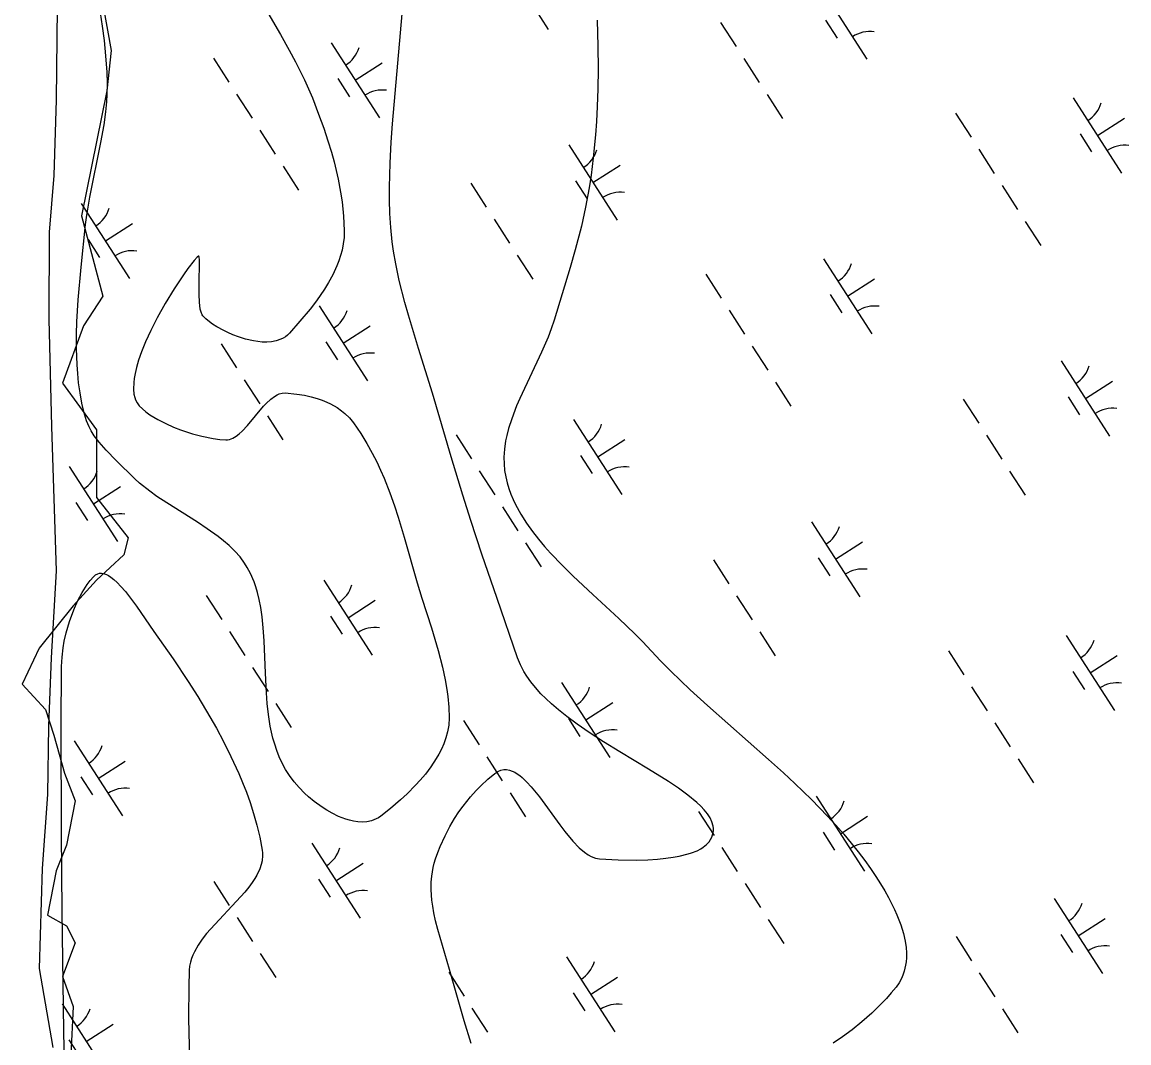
# Model space of a CAD drawing. Extents: x 3937982 to 3958556, y 219448 to 241894.
# Drawn here: x 3949332 to 3949952, y 231475 to 232047 of the extents above; entities that cross this region are included whole.
import ezdxf

# ---------------------------------------------------------------- set-up
doc = ezdxf.new("R2010")
doc.units = 0
for name, color, linetype in [('V-RIVR-EDGE', 7, 'Continuous'), ('V-SITE-VEGE', 7, 'Continuous'), ('V-WETL-SWMP', 7, 'Continuous')]:
    doc.layers.add(name, color=color, linetype=linetype)

msp = doc.modelspace()

# ---------------------------------------------------------------- linework, layer by layer
at = {"layer": 'V-RIVR-EDGE'}
for points in [[(3949363.135, 232137.045), (3949382.13, 232031.383), (3949379.756, 232008.826), (3949365.509, 231938.781), (3949377.381, 231893.667), (3949366.696, 231877.046), (3949354.824, 231844.991), (3949373.819, 231818.872), (3949373.819, 231780.882)], [(3949373.819, 231780.953), (3949391.628, 231758.324), (3949389.253, 231748.827), (3949373.819, 231734.58), (3949360.76, 231720.334), (3949341.765, 231696.589), (3949332.267, 231676.407), (3949345.326, 231662.16), (3949350.075, 231647.914), (3949356.011, 231626.544), (3949361.947, 231611.11), (3949357.199, 231586.179), (3949351.262, 231571.932), (3949346.514, 231547.001), (3949357.199, 231541.065), (3949361.947, 231531.567), (3949354.824, 231512.571), (3949360.76, 231495.951), (3949359.573, 231468.645)]]:
    msp.add_lwpolyline(points, dxfattribs=at)
at = {"layer": 'V-SITE-VEGE'}
for points in [[(3949625.399, 231668.384), (3949622.739, 231671.061), (3949620.549, 231673.441), (3949617.064, 231677.684), (3949614.76, 231680.941), (3949613.222, 231683.421), (3949611.239, 231687.212), (3949609.672, 231691.082), (3949598.226, 231724.301), (3949589.743, 231749.291), (3949583.53, 231768.108), (3949578.991, 231782.278), (3949572.442, 231803.645), (3949562.095, 231839.481), (3949554.237, 231864.433), (3949548.533, 231883.158), (3949546.561, 231890.197), (3949543.458, 231902.557), (3949541.499, 231911.867), (3949540.276, 231918.881), (3949539.518, 231924.159), (3949538.664, 231932.11), (3949538.187, 231940.107), (3949538.009, 231947.717), (3949537.988, 231954.857), (3949538.291, 231968.257), (3949538.865, 231979.992), (3949539.549, 231990.267), (3949547.049, 232075.418)], [(3949461.493, 232067.058), (3949476.997, 232040.32), (3949481.859, 232031.603), (3949485.369, 232025.003), (3949490.323, 232014.972), (3949492.623, 232009.891), (3949494.784, 232004.756), (3949498.292, 231995.749), (3949501.173, 231987.735), (3949503.514, 231980.647), (3949505.4, 231974.401), (3949506.91, 231968.91), (3949509.191, 231959.272), (3949510.568, 231952.043), (3949511.393, 231946.632), (3949512.261, 231938.546), (3949512.654, 231930.528), (3949512.538, 231926.613), (3949512.102, 231922.971), (3949511.428, 231919.586), (3949510.576, 231916.436), (3949509.599, 231913.508), (3949508.536, 231910.782), (3949506.191, 231905.735), (3949503.805, 231901.385), (3949501.499, 231897.633), (3949497.059, 231891.207), (3949493.465, 231886.503), (3949487.804, 231879.65), (3949482.018, 231873.062), (3949480.89, 231871.943), (3949479.7, 231871.007), (3949478.461, 231870.231), (3949477.189, 231869.598), (3949474.535, 231868.687), (3949471.854, 231868.183), (3949469.208, 231867.999), (3949466.634, 231868.054), (3949464.16, 231868.288), (3949461.805, 231868.656), (3949457.354, 231869.689), (3949453.498, 231870.901), (3949450.209, 231872.15), (3949447.436, 231873.359), (3949445.116, 231874.483), (3949441.364, 231876.545), (3949438.863, 231878.126), (3949437.2, 231879.306), (3949435.091, 231881.026), (3949433.507, 231882.638), (3949433.106, 231883.214), (3949432.465, 231884.696), (3949432.012, 231886.47), (3949431.496, 231890.439), (3949431.302, 231894.619), (3949431.363, 231902.418), (3949431.625, 231911.052), (3949431.617, 231914.063), (3949431.457, 231915.66), (3949431.253, 231916.149), (3949430.956, 231916.162), (3949430.298, 231915.609), (3949428.521, 231913.667), (3949425.1, 231909.268), (3949422.565, 231905.711), (3949417.31, 231897.758), (3949412.388, 231889.64), (3949407.955, 231881.673), (3949404.291, 231874.448), (3949401.38, 231868.079), (3949399.148, 231862.564), (3949397.493, 231857.851), (3949396.314, 231853.857), (3949395.513, 231850.495), (3949395.005, 231847.668), (3949394.722, 231845.299), (3949394.612, 231841.653), (3949394.87, 231838.926), (3949395.284, 231837.043), (3949395.724, 231835.731), (3949396.607, 231833.935), (3949397.764, 231832.356), (3949399.578, 231830.545), (3949401.61, 231828.868), (3949403.775, 231827.328), (3949406.003, 231825.915), (3949408.252, 231824.624), (3949412.794, 231822.318), (3949417.042, 231820.444), (3949420.89, 231818.935), (3949427.738, 231816.637), (3949432.811, 231815.249), (3949439.139, 231813.928)], [(3949464.047, 231727.727), (3949463.083, 231730.986), (3949462.116, 231733.763), (3949460.117, 231738.447), (3949458.342, 231741.799), (3949456.84, 231744.22), (3949454.297, 231747.687), (3949451.38, 231750.943), (3949448.192, 231753.985), (3949445.042, 231756.688), (3949441.97, 231759.117), (3949435.94, 231763.438), (3949430.456, 231767.049), (3949413.214, 231777.893), (3949407.762, 231781.557), (3949403.781, 231784.432), (3949398.036, 231789.026), (3949395.296, 231791.477), (3949384.949, 231801.615), (3949379.258, 231807.407), (3949375.318, 231811.953), (3949372.676, 231815.537), (3949370.916, 231818.347), (3949369.741, 231820.532), (3949368.254, 231823.955), (3949367.128, 231827.567), (3949365.723, 231833.806), (3949364.674, 231839.671), (3949363.908, 231845.182), (3949363.37, 231850.36), (3949363.007, 231855.221), (3949362.669, 231864.351), (3949362.692, 231872.351), (3949362.915, 231879.353), (3949363.665, 231891.602), (3949365.328, 231909.928), (3949367.752, 231933.824), (3949368.5, 231939.157), (3949370.224, 231949.161), (3949376.424, 231979.795), (3949378.115, 231989.638), (3949379.104, 231997.015), (3949379.645, 232002.546), (3949379.915, 232006.694), (3949380.071, 232012.909), (3949379.893, 232019.123), (3949379.215, 232028.273), (3949378.328, 232036.846), (3949377.304, 232044.879), (3949376.194, 232052.407)], [(3949654.143, 232048.291), (3949654.583, 232033.717), (3949654.7, 232020.956), (3949654.564, 232009.8), (3949654.247, 232000.056), (3949653.803, 231991.547), (3949653.278, 231984.123), (3949652.027, 231971.179), (3949650.796, 231961.527), (3949649.696, 231954.32), (3949647.747, 231943.578), (3949645.416, 231932.923), (3949641.988, 231919.639)], [(3949641.988, 231919.639), (3949639.157, 231909.747), (3949630.097, 231880.246), (3949628.473, 231875.376), (3949626.744, 231870.817), (3949623.093, 231862.287), (3949610.924, 231836.368), (3949609.15, 231832.235), (3949606.379, 231825.028), (3949604.657, 231819.646), (3949603.608, 231815.621), (3949602.977, 231812.611), (3949602.312, 231808.107), (3949602.017, 231803.622), (3949602.078, 231799.776), (3949602.42, 231796.098), (3949603.002, 231792.579), (3949603.79, 231789.206), (3949604.755, 231785.977), (3949605.871, 231782.88), (3949607.112, 231779.906), (3949608.46, 231777.053), (3949611.45, 231771.595), (3949614.672, 231766.555), (3949618.02, 231761.89), (3949621.422, 231757.573), (3949624.811, 231753.563), (3949628.147, 231749.835), (3949634.748, 231742.923), (3949640.81, 231736.945), (3949651.81, 231726.601), (3949666.347, 231713.156), (3949675.329, 231704.53), (3949679.614, 231700.208), (3949689.696, 231689.528), (3949695.391, 231683.751), (3949706.258, 231673.283), (3949715.916, 231664.428), (3949750.11, 231634.293), (3949758.582, 231626.652), (3949764.874, 231620.816), (3949774.18, 231611.831), (3949783.285, 231602.488), (3949787.873, 231597.495), (3949792.303, 231592.443), (3949796.499, 231587.419), (3949800.417, 231582.495), (3949804.023, 231577.724), (3949807.313, 231573.136), (3949810.278, 231568.757), (3949812.932, 231564.598), (3949815.287, 231560.672), (3949817.36, 231556.971), (3949820.731, 231550.246), (3949822.075, 231547.204), (3949824.235, 231541.552), (3949825.706, 231536.678), (3949826.637, 231532.491), (3949827.162, 231528.901), (3949827.375, 231525.829), (3949827.371, 231523.196), (3949827.211, 231520.943), (3949826.947, 231519.007), (3949826.199, 231515.72), (3949825.388, 231513.343), (3949824.635, 231511.61), (3949823.258, 231509.101), (3949821.581, 231506.709), (3949818.929, 231503.461), (3949816.238, 231500.397), (3949813.518, 231497.499), (3949807.958, 231492.08), (3949802.412, 231487.216), (3949796.95, 231482.83), (3949791.613, 231478.858), (3949786.443, 231475.248)], [(3949439.139, 231813.928), (3949442.881, 231813.42), (3949446.275, 231813.201), (3949447.327, 231813.258), (3949448.343, 231813.457), (3949450.301, 231814.208), (3949452.128, 231815.306), (3949453.83, 231816.629), (3949455.421, 231818.083), (3949458.395, 231821.245), (3949467.496, 231832.091), (3949468.967, 231833.668), (3949471.553, 231836.11), (3949473.509, 231837.59), (3949474.984, 231838.463), (3949476.096, 231838.962), (3949477.773, 231839.433), (3949479.465, 231839.54), (3949486.112, 231838.897), (3949490.276, 231838.196), (3949494.04, 231837.344), (3949497.368, 231836.392), (3949500.272, 231835.389), (3949502.781, 231834.367), (3949504.936, 231833.355), (3949508.569, 231831.309), (3949511.141, 231829.527), (3949512.968, 231828.044), (3949515.503, 231825.568), (3949517.76, 231822.777), (3949521.821, 231816.78), (3949525.278, 231811.148), (3949528.238, 231805.859), (3949530.785, 231800.89), (3949532.991, 231796.225), (3949534.916, 231791.842), (3949538.193, 231783.597), (3949540.767, 231776.353), (3949542.84, 231769.992), (3949546.193, 231758.789), (3949553.424, 231733.245), (3949556.058, 231724.604), (3949561.409, 231707.921), (3949565.202, 231695.326), (3949567.666, 231685.862), (3949569.19, 231678.766), (3949570.105, 231673.447), (3949570.646, 231669.466), (3949571.188, 231663.504), (3949571.377, 231657.561), (3949571.131, 231653.512), (3949570.484, 231649.752), (3949569.538, 231646.262), (3949568.374, 231643.028), (3949567.062, 231640.036), (3949565.649, 231637.267), (3949564.178, 231634.709), (3949561.084, 231630.015), (3949558.061, 231626.034), (3949555.218, 231622.655), (3949552.607, 231619.785), (3949547.833, 231614.981), (3949544.147, 231611.573), (3949538.566, 231606.803), (3949533.079, 231602.488), (3949531.803, 231601.618), (3949530.513, 231600.909), (3949527.877, 231599.897), (3949525.262, 231599.361), (3949522.702, 231599.195), (3949520.224, 231599.318), (3949517.848, 231599.662), (3949515.585, 231600.172), (3949513.441, 231600.805), (3949509.394, 231602.361), (3949505.861, 231604.075), (3949502.808, 231605.81), (3949500.186, 231607.483), (3949495.761, 231610.705), (3949492.625, 231613.31), (3949490.403, 231615.341), (3949487.315, 231618.471), (3949484.57, 231621.647), (3949481.965, 231625.153), (3949479.735, 231628.682), (3949477.832, 231632.223), (3949476.214, 231635.748), (3949474.844, 231639.25), (3949473.687, 231642.715), (3949472.716, 231646.135), (3949471.205, 231652.92), (3949470.173, 231659.433), (3949469.476, 231665.642), (3949469.012, 231671.528), (3949468.461, 231682.647), (3949467.744, 231700.761), (3949467.252, 231707.978), (3949466.613, 231714.151), (3949465.847, 231719.419), (3949464.979, 231723.906), (3949464.047, 231727.727)], [(3949354.182, 231652.472), (3949354.36, 231686.294), (3949354.61, 231691.49), (3949355.255, 231696.829), (3949355.89, 231700.43), (3949356.976, 231705.234), (3949358.805, 231711.55), (3949360.029, 231715.071), (3949361.574, 231718.972), (3949363.509, 231723.232), (3949365.915, 231727.764), (3949368.772, 231732.253), (3949370.423, 231734.459), (3949372.233, 231736.577), (3949373.421, 231737.619), (3949374.681, 231738.264), (3949375.559, 231738.488), (3949376.774, 231738.541), (3949378.463, 231738.207), (3949379.461, 231737.822), (3949380.626, 231737.22), (3949381.992, 231736.337), (3949383.585, 231735.092), (3949385.445, 231733.392), (3949387.608, 231731.135), (3949390.108, 231728.219), (3949392.988, 231724.541), (3949396.26, 231720.047), (3949405.935, 231705.941), (3949416.833, 231690.519), (3949425.281, 231677.904), (3949430.644, 231669.462), (3949437.407, 231658.187), (3949441.046, 231651.74), (3949444.995, 231644.378), (3949449.199, 231635.973), (3949453.58, 231626.394), (3949455.714, 231621.301), (3949457.834, 231615.882), (3949459.896, 231610.123), (3949461.87, 231604.004), (3949463.705, 231597.509), (3949465.34, 231590.624), (3949466.697, 231583.331), (3949466.869, 231581.848), (3949466.91, 231580.372), (3949466.632, 231577.433), (3949466.194, 231575.485), (3949465.325, 231572.903), (3949463.705, 231569.478), (3949462.573, 231567.531), (3949461.115, 231565.309), (3949459.253, 231562.777), (3949456.916, 231559.892), (3949435.568, 231536.712), (3949433.106, 231533.567), (3949430.777, 231530.183), (3949428.705, 231526.54), (3949427.826, 231524.644), (3949427.073, 231522.675), (3949426.471, 231520.627), (3949426.051, 231518.502), (3949425.848, 231516.288), (3949425.559, 231506.701), (3949425.397, 231489.957), (3949425.541, 231480.734), (3949426.053, 231468.229)], [(3949583.704, 231475.07), (3949579.761, 231487.839), (3949571.563, 231516.572), (3949565.001, 231538.969), (3949563.76, 231543.921), (3949562.833, 231548.263), (3949562.171, 231552.066), (3949561.733, 231555.394), (3949561.323, 231561.215), (3949561.368, 231565.571), (3949561.624, 231568.829), (3949562.409, 231573.699), (3949562.992, 231576.124), (3949563.717, 231578.545), (3949564.973, 231582.112), (3949566.281, 231585.424), (3949569.056, 231591.521), (3949571.803, 231596.709), (3949574.424, 231601.106), (3949576.87, 231604.831), (3949579.116, 231607.981), (3949583.261, 231613.224), (3949586.524, 231616.906), (3949589.045, 231619.511), (3949592.928, 231623.148), (3949596.907, 231626.433), (3949598.63, 231627.541), (3949600.309, 231628.223), (3949601.945, 231628.532), (3949603.541, 231628.526), (3949605.093, 231628.25), (3949606.602, 231627.742), (3949608.073, 231627.039), (3949609.502, 231626.175), (3949610.893, 231625.18), (3949612.245, 231624.076), (3949614.876, 231621.584), (3949617.358, 231618.882), (3949621.899, 231613.281), (3949633.38, 231597.583), (3949636.145, 231593.944), (3949640.695, 231588.445), (3949644.189, 231584.82), (3949647.046, 231582.358), (3949649.193, 231580.859), (3949650.8, 231579.958), (3949653.215, 231578.993), (3949654.421, 231578.7), (3949655.629, 231578.545), (3949665.927, 231578.014), (3949676.3, 231577.914), (3949682.538, 231578.094), (3949688.014, 231578.434), (3949692.723, 231578.901), (3949696.716, 231579.448), (3949700.069, 231580.05), (3949705.193, 231581.297), (3949707.12, 231581.914), (3949710.219, 231583.139), (3949712.283, 231584.195), (3949713.672, 231585.066), (3949715.472, 231586.51), (3949716.904, 231588.121), (3949717.753, 231589.422), (3949718.407, 231590.702), (3949718.876, 231591.965), (3949719.177, 231593.211), (3949719.318, 231594.439), (3949719.314, 231595.652), (3949719.175, 231596.848), (3949718.521, 231599.211), (3949717.434, 231601.515), (3949715.98, 231603.764), (3949714.217, 231605.957), (3949712.199, 231608.1), (3949709.973, 231610.191), (3949705.056, 231614.231), (3949699.733, 231618.094), (3949694.122, 231621.846), (3949682.886, 231628.856), (3949667.008, 231638.443), (3949657.751, 231644.171), (3949649.76, 231649.354), (3949642.977, 231654.028), (3949637.288, 231658.235), (3949632.553, 231662.005), (3949628.633, 231665.376), (3949625.399, 231668.384)], [(3949357.668, 231373.81), (3949355.591, 231482.297), (3949354.643, 231548.886), (3949354.274, 231593.278), (3949354.182, 231652.472)]]:
    msp.add_lwpolyline(points, dxfattribs=at)
at = {"layer": 'V-WETL-SWMP'}
for p, q in [((3949778.231, 232068.44), (3949805.293, 232026.397)), ((3949351.563, 232003.764), (3949352.117, 232055.462)), ((3949618.206, 232056.602), (3949626.866, 232043.148)), ((3949723.364, 232047.043), (3949732.024, 232033.589)), ((3949782.027, 232048.288), (3949788.521, 232038.198)), ((3949505.234, 232035.709), (3949532.296, 231993.666)), ((3949439.369, 232027.114), (3949448.029, 232013.661)), ((3949518.765, 232014.688), (3949533.901, 232024.43)), ((3949736.354, 232026.862), (3949745.014, 232013.409)), ((3949509.03, 232015.557), (3949515.525, 232005.467)), ((3949350.191, 231961.391), (3949351.563, 232003.764)), ((3949452.359, 232006.934), (3949461.019, 231993.48)), ((3949749.344, 232006.682), (3949758.004, 231993.228)), ((3949920.796, 232004.75), (3949947.859, 231962.707)), ((3949854.931, 231996.155), (3949863.591, 231982.701)), ((3949934.328, 231983.729), (3949949.463, 231993.471)), ((3949465.349, 231986.753), (3949474.009, 231973.299)), ((3949924.592, 231984.598), (3949931.087, 231974.507)), ((3949638.363, 231978.411), (3949665.426, 231936.368)), ((3949867.921, 231975.974), (3949876.581, 231962.521)), ((3949478.339, 231966.572), (3949486.999, 231953.118)), ((3949651.894, 231957.389), (3949667.03, 231967.132)), ((3949347.608, 231929.507), (3949350.191, 231961.391)), ((3949583.497, 231957.014), (3949592.157, 231943.56)), ((3949642.159, 231958.258), (3949648.654, 231948.168)), ((3949880.911, 231955.794), (3949889.571, 231942.34)), ((3949365.367, 231945.68), (3949392.429, 231903.637)), ((3949378.898, 231924.658), (3949394.033, 231934.401)), ((3949596.487, 231936.833), (3949605.147, 231923.379)), ((3949893.901, 231935.613), (3949902.561, 231922.159)), ((3949347.43, 231880.92), (3949347.608, 231929.507)), ((3949369.163, 231925.527), (3949375.658, 231915.437)), ((3949609.477, 231916.652), (3949618.137, 231903.198)), ((3949780.929, 231914.721), (3949807.991, 231872.677)), ((3949715.064, 231906.126), (3949723.724, 231892.672)), ((3949794.46, 231893.699), (3949809.596, 231903.441)), ((3949784.725, 231894.568), (3949791.22, 231884.478)), ((3949498.496, 231888.381), (3949525.558, 231846.338)), ((3949728.054, 231885.945), (3949736.714, 231872.491)), ((3949348.856, 231820.679), (3949347.43, 231880.92)), ((3949512.027, 231867.36), (3949527.163, 231877.102)), ((3949443.63, 231866.984), (3949452.29, 231853.53)), ((3949502.292, 231868.229), (3949508.787, 231858.138)), ((3949741.044, 231865.764), (3949749.704, 231852.31)), ((3949914.058, 231857.422), (3949941.121, 231815.379)), ((3949456.62, 231846.803), (3949465.28, 231833.35)), ((3949754.034, 231845.583), (3949762.694, 231832.13)), ((3949927.59, 231836.4), (3949942.725, 231846.143)), ((3949859.192, 231836.025), (3949867.852, 231822.571)), ((3949917.854, 231837.27), (3949924.349, 231827.179)), ((3949469.61, 231826.623), (3949478.27, 231813.169)), ((3949641.062, 231824.691), (3949668.124, 231782.648)), ((3949351.537, 231739.844), (3949348.856, 231820.679)), ((3949575.197, 231816.096), (3949583.857, 231802.642)), ((3949654.593, 231803.669), (3949669.729, 231813.412)), ((3949872.182, 231815.844), (3949880.842, 231802.39)), ((3949644.858, 231804.539), (3949651.353, 231794.448)), ((3949358.629, 231798.352), (3949385.691, 231756.309)), ((3949588.187, 231795.915), (3949596.847, 231782.462)), ((3949885.172, 231795.663), (3949893.832, 231782.21)), ((3949372.16, 231777.33), (3949387.295, 231787.073)), ((3949362.425, 231778.199), (3949368.92, 231768.109)), ((3949601.177, 231775.735), (3949609.837, 231762.281)), ((3949774.191, 231767.393), (3949801.253, 231725.349)), ((3949614.167, 231755.554), (3949622.827, 231742.1)), ((3949787.722, 231746.371), (3949802.858, 231756.113)), ((3949719.325, 231745.995), (3949727.985, 231732.542)), ((3949777.987, 231747.24), (3949784.482, 231737.15)), ((3949348.638, 231691.245), (3949351.537, 231739.844)), ((3949501.195, 231734.662), (3949528.257, 231692.618)), ((3949435.33, 231726.067), (3949443.99, 231712.613)), ((3949514.726, 231713.64), (3949529.861, 231723.382)), ((3949732.315, 231725.815), (3949740.975, 231712.361)), ((3949504.991, 231714.509), (3949511.486, 231704.419)), ((3949448.32, 231705.886), (3949456.979, 231692.432)), ((3949745.305, 231705.634), (3949753.965, 231692.18)), ((3949916.757, 231703.702), (3949943.819, 231661.659)), ((3949850.892, 231695.107), (3949859.552, 231681.654)), ((3949930.288, 231682.681), (3949945.424, 231692.423)), ((3949347.248, 231653.147), (3949348.638, 231691.245)), ((3949461.309, 231685.705), (3949469.969, 231672.251)), ((3949920.553, 231683.55), (3949927.048, 231673.46)), ((3949634.324, 231677.363), (3949661.386, 231635.32)), ((3949863.882, 231674.927), (3949872.542, 231661.473)), ((3949474.299, 231665.524), (3949482.959, 231652.071)), ((3949647.855, 231656.341), (3949662.991, 231666.084)), ((3949579.458, 231655.966), (3949588.118, 231642.512)), ((3949638.12, 231657.211), (3949644.615, 231647.12)), ((3949346.637, 231614.664), (3949347.248, 231653.147)), ((3949876.872, 231654.746), (3949885.532, 231641.292)), ((3949361.327, 231644.632), (3949388.39, 231602.589)), ((3949374.858, 231623.61), (3949389.994, 231633.353)), ((3949592.448, 231635.785), (3949601.108, 231622.331)), ((3949889.862, 231634.565), (3949898.522, 231621.111)), ((3949365.123, 231624.48), (3949371.618, 231614.389)), ((3949343.707, 231573.062), (3949346.637, 231614.664)), ((3949605.438, 231615.604), (3949614.098, 231602.151)), ((3949776.89, 231613.673), (3949803.952, 231571.63)), ((3949711.025, 231605.078), (3949719.685, 231591.624)), ((3949790.421, 231592.651), (3949805.556, 231602.394)), ((3949780.686, 231593.52), (3949787.181, 231583.43)), ((3949494.457, 231587.334), (3949521.519, 231545.29)), ((3949724.015, 231584.897), (3949732.675, 231571.443)), ((3949507.988, 231566.312), (3949523.123, 231576.054)), ((3949342.005, 231517.083), (3949343.707, 231573.062)), ((3949439.591, 231565.936), (3949448.25, 231552.483)), ((3949498.253, 231567.181), (3949504.748, 231557.091)), ((3949737.005, 231564.716), (3949745.664, 231551.263)), ((3949910.019, 231556.374), (3949937.081, 231514.331)), ((3949452.58, 231545.756), (3949461.24, 231532.302)), ((3949749.994, 231544.536), (3949758.654, 231531.082)), ((3949923.55, 231535.353), (3949938.686, 231545.095)), ((3949855.153, 231534.977), (3949863.813, 231521.523)), ((3949913.815, 231536.222), (3949920.31, 231526.131)), ((3949465.57, 231525.575), (3949474.23, 231512.121)), ((3949637.022, 231523.643), (3949664.085, 231481.6)), ((3949349.582, 231472.805), (3949342.005, 231517.083)), ((3949571.157, 231515.048), (3949579.817, 231501.595)), ((3949868.143, 231514.796), (3949876.803, 231501.343)), ((3949650.554, 231502.622), (3949665.689, 231512.364)), ((3949640.818, 231503.491), (3949647.313, 231493.401)), ((3949354.589, 231497.304), (3949381.652, 231455.261)), ((3949584.147, 231494.868), (3949592.807, 231481.414)), ((3949881.133, 231494.616), (3949889.793, 231481.162)), ((3949368.12, 231476.282), (3949383.256, 231486.025)), ((3949358.385, 231477.152), (3949364.88, 231467.061))]:
    msp.add_line(p, q, dxfattribs=at)
for centre, start, end in [((3949806.911, 232024.321), 81.996677, 123.540335), ((3949504.015, 232038.042), 301.99668, 343.540338), ((3949533.915, 231991.59), 81.996677, 123.540335), ((3949919.577, 232007.083), 301.99668, 343.540338), ((3949949.477, 231960.631), 81.996677, 123.540335), ((3949637.144, 231980.744), 301.99668, 343.540338), ((3949667.044, 231934.292), 81.996677, 123.540335), ((3949364.148, 231948.013), 301.99668, 343.540338), ((3949394.048, 231901.561), 81.996677, 123.540335), ((3949779.71, 231917.053), 301.99668, 343.540338), ((3949497.277, 231890.714), 301.99668, 343.540338), ((3949809.61, 231870.602), 81.996677, 123.540335), ((3949527.177, 231844.262), 81.996677, 123.540335), ((3949912.839, 231859.755), 301.99668, 343.540338), ((3949942.739, 231813.303), 81.996677, 123.540335), ((3949639.843, 231827.024), 301.99668, 343.540338), ((3949669.743, 231780.572), 81.996677, 123.540335), ((3949357.409, 231800.685), 301.99668, 343.540338), ((3949387.31, 231754.233), 81.996677, 123.540335), ((3949772.972, 231769.725), 301.99668, 343.540338), ((3949802.872, 231723.273), 81.996677, 123.540335), ((3949499.975, 231736.994), 301.99668, 343.540338), ((3949529.875, 231690.543), 81.996677, 123.540335), ((3949915.538, 231706.035), 301.99668, 343.540338), ((3949633.105, 231679.696), 301.99668, 343.540338), ((3949945.438, 231659.583), 81.996677, 123.540335), ((3949663.005, 231633.244), 81.996677, 123.540335), ((3949360.108, 231646.965), 301.99668, 343.540338), ((3949390.008, 231600.513), 81.996677, 123.540335), ((3949775.67, 231616.006), 301.99668, 343.540338), ((3949805.571, 231569.554), 81.996677, 123.540335), ((3949493.237, 231589.666), 301.99668, 343.540338), ((3949523.137, 231543.214), 81.996677, 123.540335), ((3949908.8, 231558.707), 301.99668, 343.540338), ((3949938.7, 231512.255), 81.996677, 123.540335), ((3949635.803, 231525.976), 301.99668, 343.540338), ((3949353.37, 231499.637), 301.99668, 343.540338), ((3949665.703, 231479.524), 81.996677, 123.540335)]:
    msp.add_arc(centre, 17.623, start, end, dxfattribs=at)

doc.saveas('drawing.dxf')
